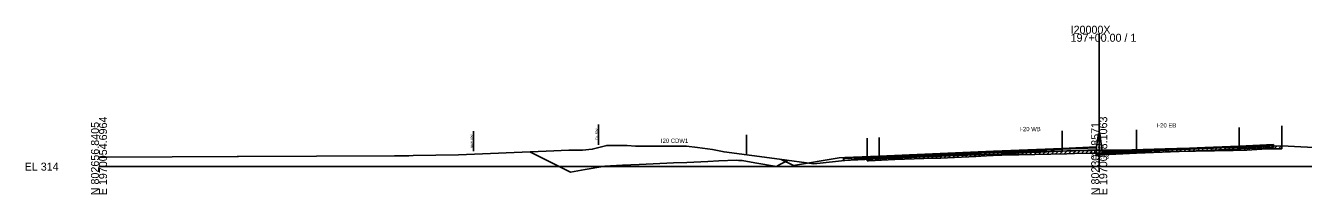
# Model space of a CAD drawing. Extents: x -4026 to 9638, y -10 to 19609.
# Drawn here: x 4974.3 to 5421.5, y 18490.3 to 18549.2 of the extents above; entities that cross this region are included whole.
import ezdxf

# ---------------------------------------------------------------- set-up
doc = ezdxf.new("R2010")
doc.units = 0
for name, color, linetype in [('Default', 7, 'Continuous'), ('RD_EX_Road', 7, 'Continuous'), ('RD_GPK_XS_Cell', 7, 'Continuous'), ('RD_PD_ALT1_TrvlWay', 7, 'Continuous'), ('RD_PD_Final_TrvlWay', 7, 'Continuous'), ('RD_TX_Misc1', 7, 'Continuous'), ('RD_XS_Base', 7, 'Continuous'), ('RD_XS_ExGround', 7, 'Continuous'), ('RD_XS_ExPaveRet', 7, 'Continuous'), ('RD_XS_ExRW', 7, 'Continuous'), ('RD_XS_Greenside', 7, 'Continuous'), ('RD_XS_MedBWall', 7, 'Continuous'), ('RD_XS_NewRW', 7, 'Continuous'), ('RD_XS_Pave', 7, 'Continuous'), ('RD_XS_PaveOvlay', 7, 'Continuous'), ('RD_XS_TieSlope', 7, 'Continuous'), ('RD_XS_TX_Elev_EX', 7, 'Continuous')]:
    doc.layers.add(name, color=color, linetype=linetype)

msp = doc.modelspace()

# ---------------------------------------------------------------- linework, layer by layer
at = {"layer": 'RD_EX_Road'}
for p, q in [((5413.9, 18514.26), (5413.9, 18507.26)), ((5268.76, 18509.98), (5268.76, 18502.98))]:
    msp.add_line(p, q, dxfattribs=at)
at = {"layer": 'RD_GPK_XS_Cell'}
for p, q in [((5350, 18500), (5350, 18546.4)), ((5000, 18500), (5350, 18500)), ((5350, 18500), (5700, 18500))]:
    msp.add_line(p, q, dxfattribs=at)
at = {"layer": 'RD_PD_ALT1_TrvlWay'}
for p, q in [((5337, 18512.45), (5337, 18505.45)), ((5363, 18512.89), (5363, 18505.89)), ((5399, 18513.72), (5399, 18506.72))]:
    msp.add_line(p, q, dxfattribs=at)
at = {"layer": 'RD_PD_Final_TrvlWay'}
for p, q in [((5226.54, 18511.12), (5226.54, 18504.12)), ((5273, 18510.19), (5273, 18503.19))]:
    msp.add_line(p, q, dxfattribs=at)
at = {"layer": 'RD_XS_Base'}
for points in [[(5273, 18503.37), (5289, 18504.04)], [(5337, 18506.05), (5313, 18505.05), (5289, 18504.04)], [(5289, 18503.37), (5313, 18504.38), (5337, 18505.38)], [(5289, 18504.04), (5289, 18503.37)], [(5349, 18506.55), (5337, 18506.05)], [(5337, 18505.38), (5337, 18506.05)], [(5337, 18505.38), (5349, 18505.88)], [(5349, 18505.88), (5349, 18506.55)], [(5351, 18504.84), (5363, 18505.33)], [(5351, 18504.17), (5351, 18504.84)], [(5363, 18504.66), (5351, 18504.17)], [(5363, 18505.33), (5387, 18506.34), (5399, 18506.83)], [(5399, 18506.16), (5387, 18505.67), (5363, 18504.66)], [(5363, 18504.66), (5363, 18505.33)], [(5399, 18506.83), (5411, 18507.33)], [(5399, 18506.83), (5399, 18506.83), (5399, 18506.16), (5399, 18506.16)], [(5399, 18506.16), (5399, 18506.83)], [(5411, 18506.66), (5399, 18506.16)], [(5411, 18507.33), (5411, 18506.66)], [(5260.5, 18502.86), (5261, 18502.88), (5273, 18503.37)], [(5260.5, 18502.19), (5260.5, 18502.86)], [(5273, 18502.7), (5260.5, 18502.19)], [(5289, 18503.37), (5273, 18502.7)], [(5273, 18502.7), (5273, 18503.37)]]:
    msp.add_lwpolyline(points, dxfattribs=at)
at = {"layer": 'RD_XS_ExGround'}
msp.add_lwpolyline([(5000, 18503.31), (5002.88, 18503.32), (5048.38, 18503.52), (5048.77, 18503.52), (5103.44, 18503.78), (5106.95, 18503.81), (5108.48, 18503.82), (5109.95, 18503.85), (5125.83, 18504.16), (5156.53, 18505.4), (5164.39, 18505.71), (5169.16, 18505.71), (5172.59, 18506.08), (5177.7, 18507.43), (5184.82, 18507.36), (5187.77, 18507.16), (5189.05, 18507.18), (5205.57, 18507.11), (5209.43, 18506.63), (5214.63, 18505.95), (5218.72, 18505.15), (5238.14, 18502.6), (5250.14, 18501.01), (5262, 18502.26), (5268.76, 18502.98), (5269.25, 18503.01), (5278.46, 18503.46), (5291.97, 18503.95), (5294.61, 18504.01), (5296.95, 18504.09), (5306.81, 18504.58), (5308.63, 18504.67), (5310.53, 18504.77), (5315.28, 18505.01), (5315.9, 18505.03), (5318.5, 18505.07), (5321.83, 18505.15), (5338.7, 18505.48), (5341.39, 18505.55), (5347.27, 18505.68), (5348.33, 18505.7), (5348.77, 18505.7), (5350, 18505.73), (5351.3, 18505.75), (5356.52, 18505.73), (5357.59, 18505.74), (5373.07, 18506.18), (5377.11, 18506.34), (5396.91, 18506.66), (5401.7, 18506.8), (5406.85, 18507.06), (5409.71, 18507.16), (5413.9, 18507.26), (5420.61, 18506.93), (5429.95, 18506.41)], dxfattribs=at)
at = {"layer": 'RD_XS_ExPaveRet'}
for p, q in [((5277.76, 18502.43), (5278.81, 18503.48)), ((5279.26, 18502.49), (5280.3, 18503.53)), ((5280.76, 18502.55), (5281.8, 18503.58)), ((5282.26, 18502.6), (5283.3, 18503.64)), ((5283.76, 18502.65), (5284.8, 18503.69)), ((5285.26, 18502.71), (5286.3, 18503.74)), ((5286.76, 18502.76), (5287.8, 18503.8)), ((5288.26, 18502.81), (5289.3, 18503.85)), ((5289.76, 18502.87), (5290.8, 18503.9)), ((5291.26, 18502.92), (5292.29, 18503.95)), ((5292.76, 18502.96), (5293.79, 18503.99)), ((5294.26, 18503), (5295.29, 18504.03)), ((5295.76, 18503.05), (5296.8, 18504.08)), ((5296.95, 18503.09), (5306.81, 18503.58)), ((5297.26, 18503.11), (5298.31, 18504.16)), ((5298.76, 18503.18), (5299.81, 18504.23)), ((5300.26, 18503.26), (5301.31, 18504.31)), ((5301.76, 18503.33), (5302.81, 18504.38)), ((5303.26, 18503.4), (5304.31, 18504.46)), ((5304.76, 18503.48), (5305.81, 18504.53)), ((5306.26, 18503.55), (5307.31, 18504.61)), ((5306.81, 18503.58), (5308.63, 18503.67)), ((5307.76, 18503.63), (5308.81, 18504.68)), ((5308.63, 18503.67), (5310.53, 18503.77)), ((5309.26, 18503.7), (5310.32, 18504.76)), ((5310.53, 18503.77), (5315.28, 18504.01)), ((5310.76, 18503.78), (5311.81, 18504.83)), ((5312.26, 18503.85), (5313.31, 18504.91)), ((5313.76, 18503.93), (5314.81, 18504.98)), ((5315.26, 18504.01), (5316.3, 18505.04)), ((5315.28, 18504.01), (5315.9, 18504.03)), ((5315.9, 18504.03), (5318.5, 18504.07)), ((5316.76, 18504.05), (5317.78, 18505.06)), ((5318.26, 18504.07), (5319.28, 18505.09)), ((5318.5, 18504.07), (5321.83, 18504.15)), ((5319.76, 18504.1), (5320.79, 18505.13)), ((5321.26, 18504.14), (5322.28, 18505.16)), ((5321.83, 18504.15), (5338.7, 18504.48)), ((5322.76, 18504.17), (5323.78, 18505.19)), ((5324.26, 18504.2), (5325.28, 18505.22)), ((5325.76, 18504.23), (5326.78, 18505.25)), ((5327.26, 18504.26), (5328.28, 18505.28)), ((5328.76, 18504.29), (5329.78, 18505.31)), ((5330.26, 18504.32), (5331.28, 18505.34)), ((5331.76, 18504.35), (5332.78, 18505.37)), ((5333.26, 18504.38), (5334.28, 18505.4)), ((5334.76, 18504.41), (5335.78, 18505.42)), ((5336.26, 18504.43), (5337.28, 18505.45)), ((5337.76, 18504.46), (5338.78, 18505.48)), ((5338.7, 18504.48), (5341.39, 18504.55)), ((5339.26, 18504.5), (5340.29, 18505.52)), ((5340.76, 18504.54), (5341.79, 18505.56)), ((5341.39, 18504.55), (5347.27, 18504.68)), ((5342.26, 18504.57), (5343.28, 18505.59)), ((5343.76, 18504.6), (5344.78, 18505.62)), ((5345.26, 18504.63), (5346.28, 18505.65)), ((5346.76, 18504.66), (5347.78, 18505.69)), ((5347.27, 18504.68), (5348.33, 18504.7)), ((5348.26, 18504.7), (5349.27, 18505.71)), ((5348.33, 18504.7), (5348.77, 18504.7)), ((5348.77, 18504.7), (5350, 18504.73)), ((5349.76, 18504.72), (5350.78, 18505.74)), ((5350, 18504.73), (5351.3, 18504.75)), ((5351.26, 18504.75), (5352.26, 18505.75)), ((5351.3, 18504.75), (5356.52, 18504.73)), ((5352.76, 18504.75), (5353.76, 18505.74)), ((5354.26, 18504.74), (5355.26, 18505.74)), ((5355.76, 18504.74), (5356.76, 18505.74)), ((5356.52, 18504.73), (5357.59, 18504.74)), ((5357.26, 18504.74), (5358.28, 18505.76)), ((5357.59, 18504.74), (5373.07, 18505.18)), ((5358.76, 18504.78), (5359.79, 18505.8)), ((5360.26, 18504.82), (5361.29, 18505.85)), ((5361.76, 18504.86), (5362.79, 18505.89)), ((5363.26, 18504.9), (5364.29, 18505.93)), ((5364.76, 18504.94), (5365.79, 18505.97)), ((5366.26, 18504.99), (5367.29, 18506.01)), ((5367.76, 18505.03), (5368.79, 18506.06)), ((5369.26, 18505.07), (5370.29, 18506.1)), ((5370.76, 18505.11), (5371.79, 18506.14)), ((5372.26, 18505.15), (5373.29, 18506.19)), ((5373.07, 18505.18), (5377.11, 18505.34)), ((5373.76, 18505.2), (5374.8, 18506.25)), ((5375.26, 18505.27), (5376.3, 18506.31)), ((5376.76, 18505.33), (5377.79, 18506.35)), ((5377.11, 18505.34), (5396.91, 18505.66)), ((5378.26, 18505.36), (5379.28, 18506.37)), ((5379.76, 18505.38), (5380.78, 18506.4)), ((5381.26, 18505.41), (5382.28, 18506.42)), ((5382.76, 18505.43), (5383.78, 18506.45)), ((5384.26, 18505.45), (5385.28, 18506.47)), ((5385.76, 18505.48), (5386.78, 18506.49)), ((5387.26, 18505.5), (5388.28, 18506.52)), ((5388.76, 18505.53), (5389.78, 18506.54)), ((5390.26, 18505.55), (5391.28, 18506.57)), ((5391.76, 18505.57), (5392.78, 18506.59)), ((5393.26, 18505.6), (5394.28, 18506.61)), ((5394.76, 18505.62), (5395.78, 18506.64)), ((5396.26, 18505.65), (5397.28, 18506.67)), ((5396.91, 18505.66), (5401.7, 18505.8)), ((5397.76, 18505.68), (5398.79, 18506.71)), ((5399.26, 18505.73), (5400.29, 18506.76)), ((5400.76, 18505.77), (5401.79, 18506.81)), ((5401.7, 18505.8), (5406.85, 18506.06)), ((5402.26, 18505.83), (5403.31, 18506.88)), ((5403.76, 18505.9), (5404.81, 18506.95)), ((5405.26, 18505.98), (5406.31, 18507.03)), ((5406.76, 18506.05), (5407.8, 18507.09)), ((5406.85, 18506.06), (5409.71, 18506.16)), ((5408.26, 18506.11), (5409.3, 18507.14)), ((5409.71, 18506.16), (5413.9, 18506.26)), ((5409.76, 18506.16), (5410.79, 18507.19)), ((5411.26, 18506.2), (5412.29, 18507.22)), ((5412.76, 18506.23), (5413.79, 18507.26)), ((5413.9, 18507.26), (5413.9, 18506.26)), ((5268.76, 18501.98), (5269.81, 18503.03)), ((5268.76, 18501.98), (5268.76, 18502.98)), ((5268.76, 18501.98), (5269.25, 18502.01)), ((5269.25, 18502.01), (5278.46, 18502.46)), ((5270.26, 18502.06), (5271.31, 18503.11)), ((5271.76, 18502.13), (5272.81, 18503.18)), ((5273.26, 18502.21), (5274.31, 18503.26)), ((5274.76, 18502.28), (5275.81, 18503.33)), ((5276.26, 18502.36), (5277.31, 18503.41)), ((5278.46, 18502.46), (5291.97, 18502.95)), ((5291.97, 18502.95), (5294.61, 18503.01)), ((5294.61, 18503.01), (5296.95, 18503.09))]:
    msp.add_line(p, q, dxfattribs=at)
at = {"layer": 'RD_XS_ExRW'}
msp.add_line((5174.78, 18507.66), (5174.78, 18514.66), dxfattribs=at)
at = {"layer": 'RD_XS_Greenside'}
for points in [[(5259, 18503.05), (5243, 18500.39)], [(5261, 18503.21), (5259, 18503.05)]]:
    msp.add_lwpolyline(points, dxfattribs=at)
at = {"layer": 'RD_XS_MedBWall'}
for points in [[(5349, 18506.88), (5349.75, 18511.55)], [(5349.75, 18511.55), (5350.25, 18511.55), (5351, 18505.17)], [(5349, 18504.17), (5349, 18506.55), (5349, 18506.88)], [(5351, 18504.17), (5349, 18504.17)], [(5351, 18505.17), (5351, 18504.84), (5351, 18504.17)]]:
    msp.add_lwpolyline(points, dxfattribs=at)
at = {"layer": 'RD_XS_NewRW'}
msp.add_line((5131.02, 18505.37), (5131.02, 18512.37), dxfattribs=at)
at = {"layer": 'RD_XS_Pave'}
for points in [[(5151.02, 18505.07), (5158.71, 18501.23), (5164.94, 18498.12), (5170.16, 18499), (5176.96, 18500.13), (5177.82, 18500.2), (5178.97, 18500.29), (5183.17, 18500.48), (5188.98, 18500.74), (5193.89, 18500.96), (5201, 18501.27), (5205.75, 18501.48), (5213.02, 18501.81), (5216.86, 18501.98), (5223.03, 18502.25), (5223.79, 18502.19), (5225.03, 18502.09), (5229.49, 18501.36), (5237.05, 18500.1), (5238.3, 18500.72), (5241.05, 18502.1)], [(5261, 18503.05), (5273, 18503.54)], [(5273, 18503.54), (5289, 18504.21)], [(5289, 18504.04), (5273, 18503.37)], [(5273, 18503.37), (5273, 18503.54)], [(5289, 18504.21), (5313, 18505.22), (5337, 18506.22)], [(5337, 18506.05), (5313, 18505.05), (5289, 18504.04)], [(5289, 18504.21), (5289, 18504.04)], [(5337, 18506.22), (5349, 18506.72)], [(5349, 18506.55), (5337, 18506.05)], [(5337, 18506.05), (5337, 18506.22)], [(5349, 18506.72), (5349, 18506.55)], [(5363, 18505.5), (5351, 18505.01)], [(5351, 18504.84), (5363, 18505.33)], [(5351, 18505.01), (5351, 18504.84)], [(5399, 18507), (5387, 18506.5), (5363, 18505.5)], [(5363, 18505.33), (5387, 18506.34), (5399, 18506.83)], [(5363, 18505.5), (5363, 18505.33)], [(5399, 18507), (5411, 18507.5)], [(5411, 18507.33), (5399, 18506.83)], [(5399, 18507), (5399, 18507), (5399, 18506.83), (5399, 18506.83)], [(5399, 18506.83), (5399, 18507)], [(5411, 18507.5), (5411, 18507.33)], [(5273, 18503.37), (5261, 18502.88)], [(5261, 18502.88), (5261, 18503.05)]]:
    msp.add_lwpolyline(points, dxfattribs=at)
at = {"layer": 'RD_XS_PaveOvlay'}
for points in [[(5261, 18503.21), (5273, 18503.71)], [(5273, 18503.54), (5261, 18503.05)], [(5289, 18504.38), (5273, 18503.71)], [(5273, 18503.54), (5289, 18504.21)], [(5273, 18503.71), (5273, 18503.54)], [(5289, 18504.38), (5313, 18505.38), (5337, 18506.38)], [(5337, 18506.22), (5313, 18505.22), (5289, 18504.21)], [(5289, 18504.21), (5289, 18504.38)], [(5337, 18506.38), (5349, 18506.88)], [(5349, 18506.72), (5337, 18506.22)], [(5337, 18506.38), (5337, 18506.22)], [(5349, 18506.88), (5349, 18506.72)], [(5363, 18505.67), (5351, 18505.17)], [(5351, 18505.01), (5363, 18505.5)], [(5351, 18505.17), (5351, 18505.01)], [(5399, 18507.17), (5387, 18506.67), (5363, 18505.67)], [(5363, 18505.5), (5387, 18506.5), (5399, 18507)], [(5363, 18505.67), (5363, 18505.5)], [(5399, 18507.17), (5411, 18507.67)], [(5411, 18507.5), (5399, 18507)], [(5399, 18507), (5399, 18507.17)], [(5399, 18507.17), (5399, 18507.17), (5399, 18507), (5399, 18507)], [(5411, 18507.67), (5411, 18507.5)], [(5261, 18503.05), (5261, 18503.21)]]:
    msp.add_lwpolyline(points, dxfattribs=at)
at = {"layer": 'RD_XS_TieSlope'}
msp.add_lwpolyline([(5243, 18500.39), (5238.73, 18502.52)], dxfattribs=at)

# ---------------------------------------------------------------- texts
at = {"layer": 'Default'}
msp.add_text('-', height=0.0001, dxfattribs=at).set_placement((5000, 18500))
at = {"layer": 'RD_GPK_XS_Cell'}
for s, p in [('I20000X', (5340, 18546.4)), ('197+00.00 / 1', (5340, 18543.6)), ('EL 314', (4974, 18498.6))]:
    msp.add_text(s, height=2.8, dxfattribs=at).set_placement(p)
for s, p in [('E 1970054.6964', (5002.8, 18490)), ('E 1970058.1063', (5352.8, 18490)), ('N 802656.8405', (5000, 18490)), ('N 802306.8571', (5350, 18490))]:
    msp.add_text(s, height=2.8, rotation=90, dxfattribs=at).set_placement(p)
at = {"layer": 'RD_TX_Misc1'}
for s, p in [('I-20 WB', (5322.06, 18512.38)), ('I-20 EB', (5370.06, 18513.67)), ('I20 CDW1', (5196.64, 18508.29))]:
    msp.add_text(s, height=1.5, dxfattribs=at).set_placement(p)
at = {"layer": 'RD_XS_ExRW'}
msp.add_text('EX. R/W ', height=0.75, rotation=90, dxfattribs=at).set_placement((5174.53, 18509.34))
at = {"layer": 'RD_XS_NewRW'}
msp.add_text('NEW R/W ', height=0.75, rotation=90, dxfattribs=at).set_placement((5130.77, 18506.51))
at = {"layer": 'RD_XS_TX_Elev_EX'}
msp.add_text('319.73', height=1.5, dxfattribs=at).set_placement((5347.1, 18502.73))

doc.saveas('drawing.dxf')
